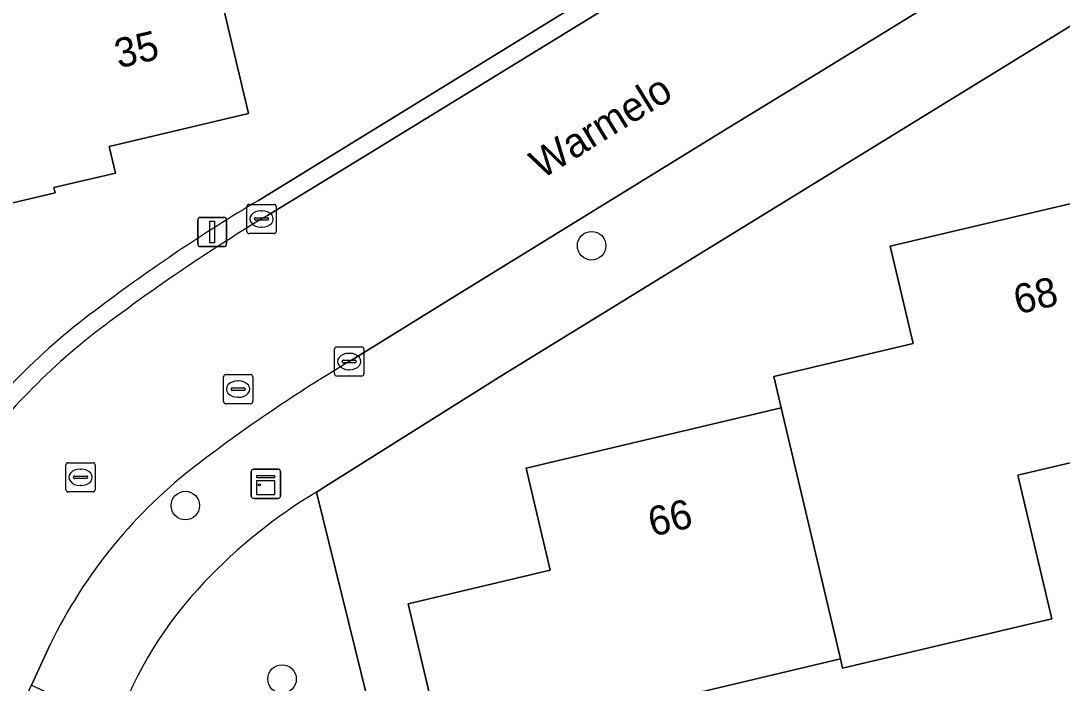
# Model space of a CAD drawing. Extents: x 157648 to 158502, y 379212 to 380938.
# Drawn here: x 158247.23 to 158282.88, y 380514.11 to 380536.78 of the extents above; entities that cross this region are included whole.
import ezdxf

# ---------------------------------------------------------------- set-up
doc = ezdxf.new("R2010")
doc.units = 0
for name, color, linetype in [('IMGEO_Boom', 7, 'Continuous'), ('IMGEO_Erf', 7, 'Continuous'), ('IMGEO_Groenvoorziening', 7, 'Continuous'), ('IMGEO_Kast', 7, 'Continuous'), ('IMGEO_Kolk', 7, 'Continuous'), ('IMGEO_Lichtmast', 7, 'Continuous'), ('IMGEO_Openbare_ruimte_label', 7, 'Continuous'), ('IMGEO_Pand', 7, 'Continuous'), ('IMGEO_Pand_nummerreeks', 7, 'Continuous'), ('IMGEO_Rijbaan_lokaal_open', 7, 'Continuous'), ('IMGEO_Rioolput', 7, 'Continuous'), ('IMGEO_Voetpad_open', 7, 'Continuous')]:
    doc.layers.add(name, color=color, linetype=linetype)

msp = doc.modelspace()

# ---------------------------------------------------------------- linework, layer by layer
at = {"layer": 'IMGEO_Boom'}
for centre in [(158266.774, 380529.079), (158252.863, 380520.188), (158256.174, 380514.25)]:
    msp.add_circle(centre, 0.489, dxfattribs=at)
at = {"layer": 'IMGEO_Erf'}
for points in [[(158255.365, 380530.629), (158313.789, 380566.552)], [(158319.496, 380558.936), (158263.701, 380524.634), (158257.585, 380520.788), (158257.469, 380520.719), (158257.353, 380520.65), (158261.062, 380505.621), (158262.697, 380504.321), (158264.187, 380502.857), (158265.516, 380501.245), (158266.367, 380500), (158267.425, 380498.089), (158268.197, 380496.241), (158268.772, 380494.324), (158269.143, 380492.356), (158269.406, 380490.783), (158269.906, 380488.917), (158270.597, 380487.114), (158271.474, 380485.392), (158272.525, 380483.772), (158289.215, 380500), (158329.422, 380539.101), (158325.742, 380554.195), (158320.483, 380559.775)], [(158285.132, 380555.571), (158281.797, 380554.784), (158282.712, 380550.907), (158278.067, 380549.81), (158278.309, 380548.785), (158276.075, 380548.258), (158276.142, 380547.975), (158271.158, 380546.798), (158271.108, 380547.012), (158267.911, 380546.258), (158268.812, 380542.329), (158264.108, 380541.219), (158264.367, 380540.121), (158262.146, 380539.597), (158262.383, 380539.345), (158257.393, 380538.167), (158257.331, 380538.427), (158254.07, 380537.657), (158255.026, 380533.607), (158250.256, 380532.48), (158250.471, 380531.569), (158248.359, 380531.07), (158248.401, 380530.889), (158239.946, 380528.893)], [(158262.853, 380506.832), (158260.494, 380516.825), (158265.356, 380517.973), (158264.531, 380521.468), (158273.263, 380523.53), (158273.01, 380524.603), (158277.785, 380525.73), (158276.998, 380529.064), (158285.818, 380531.146)], [(158287.8, 380522.749), (158281.366, 380521.23), (158282.528, 380516.311), (158275.366, 380514.621), (158275.292, 380514.936), (158268.901, 380513.427)]]:
    msp.add_lwpolyline(points, dxfattribs=at)
for centre, radius, start, end in [((158286.159, 380478.944), 60.163, 120.78637, 127.02118), ((158263.238, 380508.736), 22.579, 126.1016, 144.417)]:
    msp.add_arc(centre, radius, start, end, dxfattribs=at)
at = {"layer": 'IMGEO_Groenvoorziening'}
msp.add_lwpolyline([(158334.137, 380543.912), (158329.422, 380539.101), (158289.215, 380500), (158272.525, 380483.772), (158271.474, 380485.392), (158270.597, 380487.114), (158269.906, 380488.917), (158269.406, 380490.783), (158269.143, 380492.356), (158268.772, 380494.324), (158268.197, 380496.241), (158267.425, 380498.089), (158266.367, 380500), (158265.516, 380501.245), (158264.187, 380502.857), (158262.697, 380504.321), (158261.062, 380505.621), (158257.353, 380520.65)], dxfattribs=at)
for centre, radius, start, end in [((158266.843, 380504.904), 18.385, 121.0776, 136.4924), ((158263.377, 380508.142), 13.641, 136.3346, 160.5134)]:
    msp.add_arc(centre, radius, start, end, dxfattribs=at)
at = {"layer": 'IMGEO_Kast'}
for p, q in [((158255.196, 380521.431), (158256.037, 380521.431)), ((158256.037, 380521.431), (158255.196, 380521.431)), ((158255.121, 380520.506), (158255.121, 380521.347)), ((158255.121, 380521.347), (158255.121, 380520.506)), ((158256.121, 380521.356), (158256.121, 380520.515)), ((158256.121, 380520.515), (158256.121, 380521.356)), ((158256.046, 380520.431), (158255.205, 380520.431)), ((158255.205, 380520.431), (158256.046, 380520.431))]:
    msp.add_line(p, q, dxfattribs=at)
for points in [[(158255.316, 380521.221), (158255.916, 380521.221), (158255.916, 380521.136), (158255.316, 380521.136), (158255.316, 380521.221)], [(158255.316, 380521.046), (158255.916, 380521.046), (158255.916, 380520.557), (158255.316, 380520.557), (158255.316, 380521.046)]]:
    msp.add_lwpolyline(points, dxfattribs=at)
msp.add_circle((158255.4, 380520.895), 0.0377, dxfattribs=at)
for centre, start, end in [((158255.199, 380521.353), 92.4484, 184.2845), ((158255.199, 380521.353), 92.4484, 184.2845), ((158256.043, 380521.353), 2.4484, 94.2845), ((158256.043, 380521.353), 2.4484, 94.2845), ((158255.199, 380520.509), 182.4484, 274.2845), ((158255.199, 380520.509), 182.4484, 274.2845), ((158256.043, 380520.509), 272.4484, 4.2845), ((158256.043, 380520.509), 272.4484, 4.2845)]:
    msp.add_arc(centre, 0.0779, start, end, dxfattribs=at)
at = {"layer": 'IMGEO_Kolk'}
for p, q in [((158254.973, 380529.57), (158254.973, 380530.422)), ((158255.048, 380530.496), (158255.9, 380530.496)), ((158255.974, 380530.422), (158255.974, 380529.57)), ((158255.232, 380529.99), (158255.232, 380530.002)), ((158255.275, 380530.039), (158255.673, 380530.039)), ((158255.461, 380530.276), (158255.486, 380530.276)), ((158255.716, 380530.002), (158255.716, 380529.99)), ((158255.67, 380529.953), (158255.272, 380529.953)), ((158255.484, 380529.716), (158255.459, 380529.716)), ((158255.9, 380529.496), (158255.048, 380529.496)), ((158257.974, 380524.691), (158257.974, 380525.543)), ((158258.049, 380525.617), (158258.901, 380525.617)), ((158258.462, 380525.397), (158258.487, 380525.397)), ((158258.975, 380525.543), (158258.975, 380524.691)), ((158258.233, 380525.111), (158258.233, 380525.123)), ((158258.671, 380525.074), (158258.273, 380525.074)), ((158258.276, 380525.16), (158258.674, 380525.16)), ((158258.717, 380525.123), (158258.717, 380525.111)), ((158258.485, 380524.837), (158258.46, 380524.837)), ((158258.901, 380524.617), (158258.049, 380524.617))]:
    msp.add_line(p, q, dxfattribs=at)
for points in [[(158254.973, 380529.57), (158254.973, 380530.422)], [(158255.048, 380530.496), (158255.9, 380530.496)], [(158255.974, 380530.422), (158255.974, 380529.57)], [(158255.9, 380529.496), (158255.048, 380529.496)], [(158257.974, 380524.691), (158257.974, 380525.543)], [(158258.049, 380525.617), (158258.901, 380525.617)], [(158258.975, 380525.543), (158258.975, 380524.691)], [(158258.901, 380524.617), (158258.049, 380524.617)]]:
    msp.add_lwpolyline(points, dxfattribs=at)
for centre, radius, start, end in [((158255.05, 380530.42), 0.0765, 91.552, 178.448), ((158255.05, 380530.42), 0.0765, 91.552, 178.448), ((158255.898, 380530.42), 0.0765, 1.552, 88.448), ((158255.898, 380530.42), 0.0765, 1.552, 88.448), ((158255.272, 380529.999), 0.0403, 85.8775, 175.7526), ((158255.269, 380529.989), 0.0366, 178.938, 274.7102), ((158255.673, 380529.996), 0.043, 264.8664, 352.4533), ((158255.677, 380530.001), 0.0386, 1.7309, 96.639), ((158255.05, 380529.572), 0.0765, 181.552, 268.448), ((158255.05, 380529.572), 0.0765, 181.552, 268.448), ((158255.898, 380529.572), 0.0765, 271.552, 358.448), ((158255.898, 380529.572), 0.0765, 271.552, 358.448), ((158258.051, 380525.541), 0.0765, 91.552, 178.448), ((158258.051, 380525.541), 0.0765, 91.552, 178.448), ((158258.899, 380525.541), 0.0765, 1.552, 88.448), ((158258.899, 380525.541), 0.0765, 1.552, 88.448), ((158258.273, 380525.12), 0.0403, 85.8775, 175.7526), ((158258.27, 380525.11), 0.0366, 178.938, 274.7102), ((158258.674, 380525.117), 0.043, 264.8664, 352.4533), ((158258.678, 380525.122), 0.0386, 1.7309, 96.639), ((158258.051, 380524.693), 0.0765, 181.552, 268.448), ((158258.051, 380524.693), 0.0765, 181.552, 268.448), ((158258.899, 380524.693), 0.0765, 271.552, 358.448), ((158258.899, 380524.693), 0.0765, 271.552, 358.448)]:
    msp.add_arc(centre, radius, start, end, dxfattribs=at)
for centre, major_axis, ratio, start_param, end_param in [((158255.46, 380529.996), (-0.387, 0.002), 0.722429, 4.712389, 7.853982), ((158255.485, 380529.996), (-0.39, 0.002), 0.717154, 1.570796, 4.712389), ((158258.461, 380525.117), (-0.387, 0.002), 0.722429, 4.712389, 7.853982), ((158258.486, 380525.117), (-0.39, 0.002), 0.717154, 1.570796, 4.712389)]:
    msp.add_ellipse(centre, major_axis=major_axis, ratio=ratio, start_param=start_param, end_param=end_param, dxfattribs=at)
at = {"layer": 'IMGEO_Lichtmast'}
for p, q in [((158253.387, 380530.049), (158254.177, 380530.049)), ((158254.177, 380530.049), (158253.387, 380530.049)), ((158253.287, 380529.149), (158253.287, 380529.949)), ((158253.287, 380529.949), (158253.287, 380529.149)), ((158254.277, 380529.949), (158254.277, 380529.149)), ((158254.277, 380529.149), (158254.277, 380529.949)), ((158254.177, 380529.049), (158253.387, 380529.049)), ((158253.387, 380529.049), (158254.177, 380529.049))]:
    msp.add_line(p, q, dxfattribs=at)
msp.add_lwpolyline([(158253.707, 380529.924), (158253.857, 380529.924), (158253.857, 380529.174), (158253.707, 380529.174), (158253.707, 380529.924)], dxfattribs=at)
for centre, start, end in [((158253.387, 380529.949), 90, 180), ((158253.387, 380529.949), 90, 180), ((158254.177, 380529.949), 0, 90), ((158254.177, 380529.949), 360, 90), ((158253.387, 380529.149), 180, 270), ((158253.387, 380529.149), 180, 270), ((158254.177, 380529.149), 270, 0), ((158254.177, 380529.149), 270, 0)]:
    msp.add_arc(centre, 0.1, start, end, dxfattribs=at)
at = {"layer": 'IMGEO_Pand'}
for points in [[(158254.07, 380537.657), (158252.147, 380545.356), (158252.047, 380545.332), (158251.36, 380548.241), (158247.079, 380547.23), (158244.27, 380546.547), (158246.107, 380538.764), (158238.162, 380536.889), (158239.475, 380531.328), (158239.376, 380531.305), (158239.946, 380528.893), (158248.401, 380530.889), (158248.359, 380531.07), (158250.471, 380531.569), (158250.256, 380532.48), (158255.026, 380533.607)], [(158287.8, 380522.749), (158285.818, 380531.146), (158276.998, 380529.064), (158277.785, 380525.73), (158273.01, 380524.603), (158273.263, 380523.53), (158275.292, 380514.936), (158275.366, 380514.621), (158282.528, 380516.311), (158281.366, 380521.23)], [(158273.263, 380523.53), (158264.531, 380521.468), (158265.356, 380517.973), (158260.494, 380516.825), (158262.853, 380506.832), (158270.056, 380508.533), (158268.901, 380513.427), (158275.292, 380514.936)]]:
    msp.add_lwpolyline(points, close=True, dxfattribs=at)
at = {"layer": 'IMGEO_Rijbaan_lokaal_open'}
for points in [[(158314.118, 380566.039), (158287.044, 380549.358), (158283.176, 380546.981), (158274.251, 380541.515), (158269.107, 380538.35), (158258.895, 380532.075), (158255.673, 380530.111), (158255.474, 380529.996)], [(158258.475, 380525.117), (158258.671, 380525.235), (158261.874, 380527.217), (158271.47, 380533.125), (158274.688, 380535.092), (158284.111, 380540.882), (158287.327, 380542.854), (158296.248, 380548.339), (158299.467, 380550.309), (158309.243, 380556.306), (158312.474, 380558.276), (158318.985, 380562.272)], [(158239.292, 380495.89), (158240.314, 380498.123), (158242.804, 380503.631), (158247.594, 380514.038), (158248.235, 380515.431)]]:
    msp.add_lwpolyline(points, dxfattribs=at)
for centre, radius, start, end in [((158289.386, 380474.223), 65.273, 121.30113, 126.79075), ((158263.464, 380508.509), 22.294, 126.211, 144.2073), ((158287.421, 380476.808), 56.318, 120.9296, 127.3033), ((158263.673, 380507.946), 17.156, 127.2371, 154.1336)]:
    msp.add_arc(centre, radius, start, end, dxfattribs=at)
at = {"layer": 'IMGEO_Rioolput'}
for p, q in [((158254.245, 380524.672), (158255.097, 380524.672)), ((158254.17, 380523.746), (158254.17, 380524.598)), ((158254.658, 380524.452), (158254.683, 380524.452)), ((158255.171, 380524.598), (158255.171, 380523.746)), ((158254.429, 380524.166), (158254.429, 380524.178)), ((158254.867, 380524.129), (158254.469, 380524.129)), ((158254.472, 380524.215), (158254.87, 380524.215)), ((158254.913, 380524.178), (158254.913, 380524.166)), ((158255.097, 380523.672), (158254.245, 380523.672)), ((158254.681, 380523.892), (158254.656, 380523.892)), ((158248.775, 380520.728), (158248.775, 380521.58)), ((158248.85, 380521.654), (158249.702, 380521.654)), ((158249.263, 380521.434), (158249.288, 380521.434)), ((158249.776, 380521.58), (158249.776, 380520.728)), ((158249.034, 380521.148), (158249.034, 380521.16)), ((158249.472, 380521.111), (158249.074, 380521.111)), ((158249.077, 380521.197), (158249.475, 380521.197)), ((158249.518, 380521.16), (158249.518, 380521.148)), ((158249.286, 380520.874), (158249.261, 380520.874)), ((158249.702, 380520.654), (158248.85, 380520.654))]:
    msp.add_line(p, q, dxfattribs=at)
for points in [[(158254.245, 380524.672), (158255.097, 380524.672)], [(158254.17, 380523.746), (158254.17, 380524.598)], [(158255.171, 380524.598), (158255.171, 380523.746)], [(158255.097, 380523.672), (158254.245, 380523.672)], [(158248.775, 380520.728), (158248.775, 380521.58)], [(158248.85, 380521.654), (158249.702, 380521.654)], [(158249.776, 380521.58), (158249.776, 380520.728)], [(158249.702, 380520.654), (158248.85, 380520.654)]]:
    msp.add_lwpolyline(points, dxfattribs=at)
for centre, radius, start, end in [((158254.247, 380524.596), 0.0765, 91.552, 178.448), ((158254.247, 380524.596), 0.0765, 91.552, 178.448), ((158255.095, 380524.596), 0.0765, 1.552, 88.448), ((158255.095, 380524.596), 0.0765, 1.552, 88.448), ((158254.469, 380524.175), 0.0403, 85.8775, 175.7526), ((158254.466, 380524.165), 0.0366, 178.938, 274.7102), ((158254.87, 380524.172), 0.043, 264.8664, 352.4533), ((158254.874, 380524.177), 0.0386, 1.7309, 96.639), ((158254.247, 380523.748), 0.0765, 181.552, 268.448), ((158254.247, 380523.748), 0.0765, 181.552, 268.448), ((158255.095, 380523.748), 0.0765, 271.552, 358.448), ((158255.095, 380523.748), 0.0765, 271.552, 358.448), ((158248.852, 380521.578), 0.0765, 91.552, 178.448), ((158248.852, 380521.578), 0.0765, 91.552, 178.448), ((158249.7, 380521.578), 0.0765, 1.552, 88.448), ((158249.7, 380521.578), 0.0765, 1.552, 88.448), ((158249.074, 380521.157), 0.0403, 85.8775, 175.7526), ((158249.071, 380521.147), 0.0366, 178.938, 274.7102), ((158249.475, 380521.154), 0.043, 264.8664, 352.4533), ((158249.479, 380521.159), 0.0386, 1.7309, 96.639), ((158248.852, 380520.73), 0.0765, 181.552, 268.448), ((158248.852, 380520.73), 0.0765, 181.552, 268.448), ((158249.7, 380520.73), 0.0765, 271.552, 358.448), ((158249.7, 380520.73), 0.0765, 271.552, 358.448)]:
    msp.add_arc(centre, radius, start, end, dxfattribs=at)
for centre, major_axis, ratio, start_param, end_param in [((158254.657, 380524.172), (-0.387, 0.002), 0.722429, 4.712389, 7.853982), ((158254.682, 380524.172), (-0.39, 0.002), 0.717154, 1.570796, 4.712389), ((158249.262, 380521.154), (-0.387, 0.002), 0.722429, 4.712389, 7.853982), ((158249.287, 380521.154), (-0.39, 0.002), 0.717154, 1.570796, 4.712389)]:
    msp.add_ellipse(centre, major_axis=major_axis, ratio=ratio, start_param=start_param, end_param=end_param, dxfattribs=at)
at = {"layer": 'IMGEO_Voetpad_open'}
for points in [[(158313.789, 380566.552), (158255.365, 380530.629)], [(158255.474, 380529.996), (158255.673, 380530.111), (158258.895, 380532.075), (158269.107, 380538.35), (158274.251, 380541.515), (158283.176, 380546.981), (158287.044, 380549.358), (158314.118, 380566.039)], [(158318.985, 380562.272), (158312.474, 380558.276), (158309.243, 380556.306), (158299.467, 380550.309), (158296.248, 380548.339), (158287.327, 380542.854), (158284.111, 380540.882), (158274.688, 380535.092), (158271.47, 380533.125), (158261.874, 380527.217), (158258.671, 380525.235), (158258.475, 380525.117)], [(158263.701, 380524.634), (158319.496, 380558.936)], [(158257.353, 380520.65), (158257.469, 380520.719), (158257.585, 380520.788), (158263.701, 380524.634)], [(158248.235, 380515.431), (158247.594, 380514.038), (158250.517, 380512.693)]]:
    msp.add_lwpolyline(points, dxfattribs=at)
for centre, radius, start, end in [((158286.159, 380478.944), 60.163, 120.78637, 127.02118), ((158289.386, 380474.223), 65.273, 121.30113, 126.79075), ((158263.238, 380508.736), 22.579, 126.1016, 144.417), ((158263.464, 380508.509), 22.294, 126.211, 144.2073), ((158287.421, 380476.808), 56.318, 120.9296, 127.3033), ((158263.673, 380507.946), 17.156, 127.2371, 154.1336), ((158266.843, 380504.904), 18.385, 121.0776, 136.4924), ((158263.377, 380508.142), 13.641, 136.3346, 160.5134)]:
    msp.add_arc(centre, radius, start, end, dxfattribs=at)

# ---------------------------------------------------------------- texts
at = {"layer": 'IMGEO_Openbare_ruimte_label'}
msp.add_text('Warmelo', height=1, rotation=31.6713, dxfattribs=at).set_placement((158265.065, 380531.342))
at = {"layer": 'IMGEO_Pand_nummerreeks'}
for s, rotation, p in [('35', 13.2926, (158250.578, 380535.147)), ('68', 13.2818, (158281.36, 380526.724)), ('66', 13.2866, (158268.846, 380519.117))]:
    msp.add_text(s, height=1, rotation=rotation, dxfattribs=at).set_placement(p)

doc.saveas('drawing.dxf')
